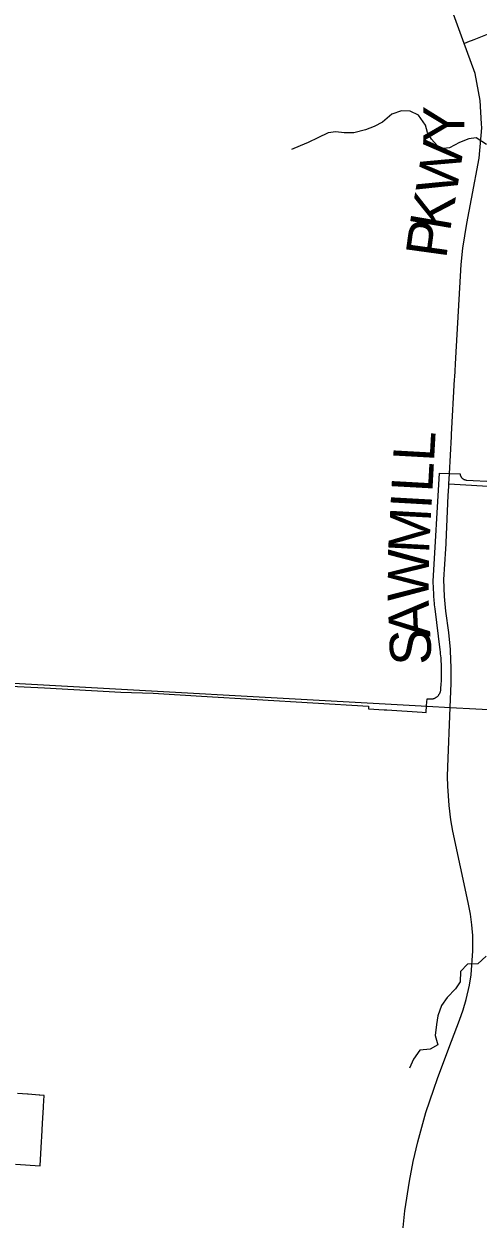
# Model space of a CAD drawing. Extents: x 114604 to 551442, y 316898 to 567001.
# Drawn here: x 175916 to 179238, y 468313 to 477053 of the extents above; entities that cross this region are included whole.
import ezdxf

# ---------------------------------------------------------------- set-up
doc = ezdxf.new("R2010")
doc.units = 0
for name, color, linetype in [('GE_P_Alignment_1000_Cardinal_Points', 7, 'Continuous'), ('GE_P_Alignment_100_Stations', 7, 'Continuous'), ('GE_P_Alignment_500_Bearings', 7, 'Continuous'), ('PM_P_Cells', 7, 'Continuous'), ('PM_P_CL_Double_Solid', 7, 'Continuous')]:
    doc.layers.add(name, color=color, linetype=linetype)

msp = doc.modelspace()

# ---------------------------------------------------------------- linework, layer by layer
at = {"layer": 'GE_P_Alignment_1000_Cardinal_Points'}
msp.add_line((179024.2, 473689.5), (179395.6, 473667.4), dxfattribs=at)
msp.add_lwpolyline([(179137.1, 476910.9), (179164, 476921.5), (179210, 476940.2), (179318.2, 476984), (179338.7, 476991.3), (179359.8, 476996.7), (179381.3, 477000.4), (179403, 477002.1), (179424.8, 477001.9), (179592.2, 476993.3), (179732, 476986.1), (179774, 476984), (179794.2, 476982.1), (179814.2, 476978.6), (179833.9, 476973.5), (179853, 476966.8), (179899.9, 476948.3), (180053.5, 476887.6), (180072.7, 476880.9), (180092.3, 476875.8), (180112.3, 476872.3), (180132.6, 476870.4), (180182.5, 476867.9), (180250.3, 476864.4)], dxfattribs=at)
at = {"layer": 'GE_P_Alignment_100_Stations'}
for points in [[(175717.9, 472215.7), (176066.8, 472196.8), (176625.8, 472166.6), (176862.4, 472158.1), (177214.4, 472137.9), (178436.9, 472064), (178435.7, 472044.1), (178552.3, 472037), (178570.5, 472035.9), (178828.1, 472020.3), (178858.7, 472018.4), (178861.9, 472068.8), (178864.5, 472118.7), (178908.8, 472117.8), (178909.1, 472117.9), (178912.5, 472119), (178915.9, 472120.2), (178919.2, 472121.6), (178922.5, 472123.1), (178925.6, 472124.8), (178928.7, 472126.6), (178931.7, 472128.5), (178934.6, 472130.6), (178937.5, 472132.8), (178940.2, 472135.2), (178942.8, 472137.6), (178945.3, 472140.2), (178947.7, 472142.9), (178950, 472145.6), (178952.1, 472148.5), (178954.1, 472151.5), (178956, 472154.5), (178957.7, 472157.7), (178959.3, 472160.9), (178960.7, 472164.2), (178962, 472167.5), (178963.2, 472170.9), (178964.2, 472174.3), (178965, 472177.8), (178965.7, 472181.3), (178966.2, 472184.9), (178966.6, 472188.4), (178969.1, 472230.8), (178969.8, 472245.2), (178970.4, 472259.6), (178970.8, 472274), (178971.1, 472288.4), (178971.3, 472302.9), (178971.2, 472317.3), (178971.1, 472331.7), (178970.7, 472346.1), (178970.2, 472360.5), (178969.6, 472374.9), (178968.8, 472389.3), (178967.9, 472403.7), (178966.8, 472418.1), (178965.5, 472432.4), (178964.1, 472446.8), (178962.6, 472461.1), (178960.9, 472475.4), (178923.5, 472775.7), (178921.8, 472790), (178920.2, 472804.4), (178918.7, 472818.8), (178917.4, 472833.1), (178916.3, 472847.5), (178915.2, 472861.9), (178914.4, 472876.3), (178913.6, 472890.8), (178913.6, 472891.7), (178912.4, 472916.5), (178911.4, 472941.2), (178910.6, 472961.6), (178910, 472978.6), (178954.6, 473768.6), (179106.1, 473762.1), (179107, 473756.6), (179107.7, 473753.8), (179108.5, 473751.1), (179109.5, 473748.5), (179110.7, 473745.9), (179111.9, 473743.4), (179113.4, 473741), (179114.9, 473738.7), (179116.6, 473736.4), (179118.4, 473734.2), (179120.3, 473732.2), (179122.4, 473730.3), (179124.5, 473728.4), (179126.8, 473726.8), (179129.1, 473725.2), (179131.5, 473723.8), (179134, 473722.5), (179136.6, 473721.3), (179139.2, 473720.3), (179141.9, 473719.5), (179144.6, 473718.8), (179147.4, 473718.2), (179150.2, 473717.8), (179153, 473717.6), (179350.8, 473705.7)], [(175854.9, 468715.3), (176035.1, 468703.4), (176045.2, 468880.2), (176047.2, 468915.6), (176052.8, 469013.2), (176059.4, 469129.3), (176059.9, 469138.1), (176064.4, 469217.4), (176032.5, 469219.6), (176027.6, 469220), (175946.9, 469225.3), (175942, 469225.7), (175869, 469230.5)]]:
    msp.add_lwpolyline(points, dxfattribs=at)
at = {"layer": 'GE_P_Alignment_500_Bearings'}
for p, q in [((179028.2, 473762.9), (179043.2, 474035.6)), ((178864.6, 472064.5), (179032.8, 472055.3))]:
    msp.add_line(p, q, dxfattribs=at)
for points in [[(179119.3, 475339.8), (179122.1, 475365.8), (179127.2, 475412.6), (179156.6, 475593.8), (179189.4, 475775), (179245.3, 476072.6), (179265.1, 476293.3), (179263.4, 476321.7), (179252.9, 476493.9), (179217, 476690.5), (179154.3, 476864.2), (179137.1, 476910.9), (179039.3, 477177.6)], [(179066.2, 474455), (179067.1, 474470.7), (179074.8, 474612.3), (179114.3, 475293), (179119.3, 475339.8)], [(179043.2, 474035.6), (179044, 474051.3), (179066.2, 474455)], [(179023.1, 473669.3), (179024.2, 473689.5), (179028.2, 473762.9)], [(179004.6, 473252), (179005, 473261.5), (179019.5, 473603.5), (179023.1, 473669.3)], [(179036, 472472.6), (179035.6, 472477.8), (179024.5, 472603), (179001.1, 472758.2), (178993.5, 472865.7), (178987.5, 472990.3), (179003, 473214.1), (179004.6, 473252)], [(179032.8, 472055.3), (179041.5, 472231.7), (179041.5, 472344.9), (179036.5, 472467.4), (179036, 472472.6)], [(175131, 472271.8), (175195, 472268.9), (175706.1, 472238.6), (178864.6, 472064.5)], [(178680.5, 468153.3), (178702.2, 468372.6), (178735.4, 468590.7), (178763.8, 468735.2), (178797.2, 468878.6), (178856.8, 469092.4), (178914.7, 469261.8), (178941.5, 469340.2), (179025, 469562.2), (179102.5, 469768), (179128.7, 469843.3), (179150.8, 469919.5), (179174.1, 470022.7), (179186.5, 470098.7), (179198.4, 470275.2), (179200.7, 470309.3), (179198.7, 470386.3), (179195, 470438.9), (179192.5, 470465.2), (179182.1, 470543.6), (179166.1, 470629.1), (179054.4, 471150.3), (179038.9, 471232.6), (179025.5, 471337.6), (179016.2, 471478.2), (179015.2, 471548.8), (179016.7, 471619.3), (179032.8, 472055.3)], [(179032.8, 472055.3), (179409.2, 472033.8), (179498.1, 472029.6)]]:
    msp.add_lwpolyline(points, dxfattribs=at)
at = {"layer": 'PM_P_Cells'}
for points in [[(179300.2, 476172), (179223.9, 476219.5), (179170, 476213.1), (179102.3, 476186.6), (179028.6, 476146), (178960.7, 476139.6), (178898.3, 476209.2), (178867.9, 476259.1), (178853.5, 476313), (178801, 476386.8), (178740.8, 476414.4), (178678.8, 476418), (178607.1, 476393.4), (178539.6, 476334.9), (178477.9, 476302.4), (178414.1, 476277.9), (178328.3, 476257.3), (178258.4, 476256.8), (178196.4, 476264.4), (178140.5, 476256), (178064.8, 476219.4), (177995.2, 476186.9), (177937.4, 476160.4), (177873.7, 476135.9)], [(179297.1, 470235.3), (179235.6, 470178.8), (179161.6, 470178.3), (179110.1, 470124), (179106.6, 470047.9), (179073.1, 469995.7), (179011.6, 469933.2)], [(179011.6, 469933.2), (178970, 469874.9), (178942.6, 469798.7), (178933.1, 469736.6), (178923.7, 469656.5), (178944.2, 469586.7), (178886.5, 469554.3), (178812.6, 469547.7), (178765.1, 469483.4), (178735.7, 469417.2)]]:
    msp.add_lwpolyline(points, dxfattribs=at)

# ---------------------------------------------------------------- texts
at = {"layer": 'PM_P_CL_Double_Solid'}
for s, rotation, p in [('Y', 89.47546, (179136.2, 476183.6)), ('W', 80.88975, (179077.1, 475792.4)), ('K', 80.24942, (179031.8, 475528.6)), ('P', 82.124, (179004.4, 475330.7)), ('L', 86.80647, (178915.5, 473847.5)), ('L', 86.80651, (178903.1, 473623.4)), ('I', 86.80844, (178896.2, 473500.4)), ('M', 86.92271, (178878.7, 473175.5)), ('W', 89.68398, (178876.9, 472831.7)), ('A', 92.63564, (178889, 472572)), ('S', 92.86069, (178899.1, 472370.2))]:
    msp.add_text(s, height=300, rotation=rotation, dxfattribs=at).set_placement(p)

doc.saveas('drawing.dxf')
